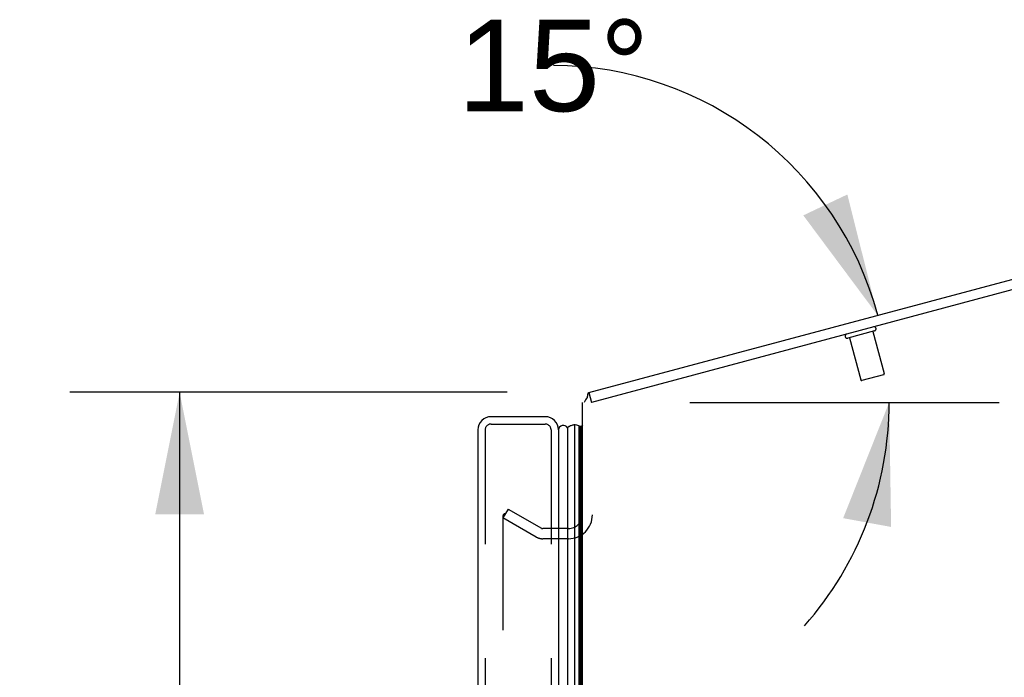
# Model space of a CAD drawing. Header units: inches. Extents: x 0 to 212, y 0 to 138.
# Tile 267 of 270: x 105.74 to 115.82, y 95.4 to 102.14. Entities that reach past the tile are written whole.
import ezdxf

# ---------------------------------------------------------------- set-up
doc = ezdxf.new("R2010")
doc.units = ezdxf.units.IN
doc.header["$LTSCALE"] = 11.6875
doc.header["$MEASUREMENT"] = 0
doc.linetypes.add('HIDDEN', pattern=[0.2, 0.1, -0.1])
doc.layers.get('0').update_dxf_attribs({"linetype": 'CONTINUOUS'})
for name, color, linetype in [('DEFAULT_2', 8, 'HIDDEN'), ('DIMENSIONS', 7, 'CONTINUOUS'), ('LEFTHAND_DOOR_ASSEMBLY', 7, 'CONTINUOUS'), ('RIGHTHAND_DOOR_ASSEMBLY', 7, 'CONTINUOUS')]:
    doc.layers.add(name, color=color, linetype=linetype)
doc.styles.get("Standard").update_dxf_attribs({"font": 'arial.ttf'})
doc.dimstyles.new('DIMSTYLE_1', dxfattribs={"dimtxt": 0.9375, "dimasz": 1.25, "dimexe": 0.09, "dimexo": 0.07, "dimgap": 0.0375, "dimtad": 0, "dimtih": 1, "dimtoh": 1, "dimzin": 4, "dimdsep": 46, "dimtxsty": 'Standard', "dimblk": '_FILLED', "dimblk1": '_FILLED', "dimblk2": '_FILLED', "dimcen": 0.09, "dimadec": 3, "dimazin": 1, "dimtfac": 1, "dimtdec": 3, "dimtofl": 0, "dimtmove": 0, "dimatfit": 3, "dimldrblk": '_FILLED', "dimfxl": 0, "dimtolj": 1, "dimtzin": 4, "dimarcsym": 0})
doc.dimstyles.new('DIMSTYLE_2', dxfattribs={"dimtxt": 0.9375, "dimasz": 1.25, "dimexe": 0.09, "dimexo": 0.07, "dimgap": 0.0375, "dimtad": 0, "dimtih": 1, "dimtoh": 1, "dimdec": 0, "dimzin": 4, "dimdsep": 46, "dimtxsty": 'Standard', "dimblk": '_FILLED', "dimblk1": '_FILLED', "dimblk2": '_FILLED', "dimcen": 0.09, "dimadec": 3, "dimazin": 1, "dimtfac": 1, "dimtdec": 3, "dimtofl": 0, "dimtmove": 0, "dimatfit": 3, "dimldrblk": '_FILLED', "dimfxl": 0, "dimtolj": 1, "dimtzin": 4, "dimarcsym": 0})

# ---------------------------------------------------------------- blocks, each defined once
blk = doc.blocks.new('*D11')
at = {"layer": 'DIMENSIONS', "color": 2, "linetype": 'Continuous'}
blk.add_line((112.603, 98.217), (115.768, 98.217), dxfattribs=at)
for start, end in [(15, 89.802), (-41.5179, 0)]:
    blk.add_arc((111.193, 98.217), 3.45, start, end, dxfattribs=at)
for points in [[(113.764, 100.132), (114.525, 99.11), (114.215, 100.346)], [(114.663, 96.942), (114.643, 98.217), (114.172, 97.032)]]:
    blk.add_solid(points, dxfattribs=at)
at = {"layer": 'DIMENSIONS', "color": 2, "linetype": 'Continuous', "insert": (111.205, 102.136), "char_height": 0.9375, "width": 2.08178, "attachment_point": 2, "line_spacing_factor": 0.9}
blk.add_mtext('15\\fgdt;{\\fgdt;~}', dxfattribs=at)
blk = doc.blocks.new('_FILLED')
at = {"color": 0, "linetype": 'ByBlock'}
blk.add_solid([(0, 0), (-1, 0.2), (-1, -0.2)], dxfattribs=at)
blk = doc.blocks.new('*D12')
at = {"layer": 'DIMENSIONS', "color": 2, "linetype": 'Continuous'}
for p, q in [((110.731, 98.321), (106.254, 98.321)), ((107.379, 98.321), (107.379, 69.258)), ((107.379, 38.321), (107.379, 67.383)), ((110.742, 38.321), (106.254, 38.321))]:
    blk.add_line(p, q, dxfattribs=at)
at = {"layer": 'DIMENSIONS', "color": 2, "linetype": 'Continuous', "xscale": 1.25, "yscale": 1.25, "zscale": 1.25}
for p, rotation in [((107.379, 98.321), 90), ((107.379, 38.321), 270)]:
    blk.add_blockref('_FILLED', p, dxfattribs=dict(at, rotation=rotation))
at = {"layer": 'DIMENSIONS', "color": 2, "linetype": 'Continuous', "insert": (107.379, 68.79), "char_height": 0.9375, "width": 3.27602, "attachment_point": 2, "line_spacing_factor": 0.9}
blk.add_mtext('60.00', dxfattribs=at)

msp = doc.modelspace()

# ---------------------------------------------------------------- linework, layer by layer
at = {"color": 7, "linetype": 'Continuous'}
for q in [(123.421, 101.493), (111.595, 98.217)]:
    msp.add_line((111.568, 98.317), q, dxfattribs=at)
at = {"color": 3, "linetype": 'Continuous'}
for p, q in [((123.385, 101.376), (111.595, 98.217)), ((111.502, 38.425), (111.502, 98.217))]:
    msp.add_line(p, q, dxfattribs=at)
at = {"color": 7, "linetype": 'Continuous'}
msp.add_lwpolyline([(111.55, 98.266), (111.552, 98.268), (111.553, 98.27), (111.554, 98.273), (111.555, 98.276), (111.556, 98.279), (111.556, 98.282), (111.557, 98.285), (111.557, 98.288), (111.558, 98.291), (111.558, 98.294), (111.558, 98.297), (111.559, 98.3), (111.559, 98.303), (111.56, 98.306), (111.56, 98.308), (111.561, 98.31), (111.562, 98.312), (111.563, 98.314), (111.564, 98.315), (111.565, 98.316), (111.567, 98.317), (111.568, 98.317)], dxfattribs=at)
msp.add_arc((111.728, 98.126), 0.226, 141.6881, 156.352, dxfattribs=at)
at = {"layer": 'DEFAULT_2', "color": 8, "linetype": 'HIDDEN'}
for p, q in [((114.493, 98.949), (114.219, 98.875)), ((114.476, 98.944), (114.591, 98.512)), ((114.236, 98.88), (114.352, 98.448)), ((114.584, 98.5), (114.364, 98.441)), ((110.741, 97.125), (110.689, 97.035)), ((110.741, 97.125), (111.082, 96.929)), ((110.689, 97.055), (110.689, 39.586)), ((111.03, 96.839), (110.689, 97.035)), ((111.359, 96.925), (111.097, 96.925)), ((111.359, 96.821), (111.097, 96.821))]:
    msp.add_line(p, q, dxfattribs=at)
for points in [[(110.707, 97.075), (110.705, 97.075), (110.703, 97.075), (110.701, 97.074), (110.699, 97.073), (110.697, 97.072), (110.696, 97.071), (110.694, 97.069), (110.693, 97.068), (110.692, 97.066), (110.691, 97.064), (110.69, 97.062), (110.69, 97.06), (110.689, 97.058), (110.689, 97.055)], [(110.714, 97.073), (110.712, 97.074), (110.711, 97.075), (110.709, 97.075), (110.707, 97.075), (110.707, 97.075)]]:
    msp.add_lwpolyline(points, dxfattribs=at)
for centre, radius, start, end in [((114.487, 98.97), 0.0215, 285, 105), ((114.213, 98.896), 0.0215, 105, 285), ((114.582, 98.51), 0.01, 285, 15), ((114.361, 98.451), 0.01, 195, 285), ((111.359, 97.067), 0.246, 270, 360), ((111.359, 97.067), 0.142, 270, 360), ((111.097, 96.955), 0.03, 240, 270), ((111.097, 96.955), 0.134, 240, 270)]:
    msp.add_arc(centre, radius, start, end, dxfattribs=at)
at = {"layer": 'LEFTHAND_DOOR_ASSEMBLY', "color": 8, "linetype": 'HIDDEN'}
for p, q in [((110.567, 97.996), (111.122, 97.996)), ((110.507, 97.936), (110.507, 38.706)), ((111.182, 97.936), (111.182, 38.706))]:
    msp.add_line(p, q, dxfattribs=at)
at = {"layer": 'LEFTHAND_DOOR_ASSEMBLY', "color": 7, "linetype": 'Continuous'}
for p, q in [((111.471, 97.975), (111.467, 97.977)), ((111.474, 97.974), (111.471, 97.975)), ((111.478, 97.972), (111.474, 97.974)), ((111.481, 97.97), (111.478, 97.972))]:
    msp.add_line(p, q, dxfattribs=at)
msp.add_lwpolyline([(111.424, 97.986), (111.416, 97.986), (111.408, 97.985), (111.401, 97.984), (111.393, 97.982), (111.385, 97.979), (111.378, 97.976), (111.37, 97.972), (111.363, 97.968), (111.356, 97.963), (111.349, 97.958)], dxfattribs=at)
at = {"layer": 'LEFTHAND_DOOR_ASSEMBLY', "color": 8, "linetype": 'HIDDEN'}
for centre, start, end in [((110.567, 97.936), 90, 180), ((111.122, 97.936), 0, 90)]:
    msp.add_arc(centre, 0.06, start, end, dxfattribs=at)
at = {"layer": 'RIGHTHAND_DOOR_ASSEMBLY', "color": 3, "linetype": 'Continuous'}
for p, q in [((111.122, 98.071), (110.567, 98.071)), ((110.432, 97.936), (110.432, 38.706)), ((111.257, 97.936), (111.257, 38.706))]:
    msp.add_line(p, q, dxfattribs=at)
at = {"layer": 'RIGHTHAND_DOOR_ASSEMBLY', "color": 8, "linetype": 'HIDDEN'}
for p, q in [((110.567, 97.996), (111.122, 97.996)), ((110.507, 97.936), (110.507, 38.706)), ((111.182, 97.936), (111.182, 38.706))]:
    msp.add_line(p, q, dxfattribs=at)
at = {"layer": 'RIGHTHAND_DOOR_ASSEMBLY', "color": 7, "linetype": 'Continuous'}
for p, q in [((111.424, 38.655), (111.424, 97.986)), ((111.502, 97.989), (111.49, 97.968)), ((111.349, 97.958), (111.349, 38.684)), ((111.467, 97.977), (111.467, 38.664)), ((111.471, 97.975), (111.467, 97.977)), ((111.474, 97.974), (111.471, 97.975)), ((111.478, 97.972), (111.474, 97.974)), ((111.481, 97.97), (111.478, 97.972)), ((111.481, 97.97), (111.481, 38.671)), ((111.49, 97.968), (111.49, 38.674))]:
    msp.add_line(p, q, dxfattribs=at)
msp.add_lwpolyline([(111.424, 97.986), (111.416, 97.986), (111.408, 97.985), (111.401, 97.984), (111.393, 97.982), (111.385, 97.979), (111.378, 97.976), (111.37, 97.972), (111.363, 97.968), (111.356, 97.963), (111.349, 97.958)], dxfattribs=at)
at = {"layer": 'RIGHTHAND_DOOR_ASSEMBLY', "color": 3, "linetype": 'Continuous'}
for centre, start, end in [((110.567, 97.936), 90, 180), ((111.122, 97.936), 0, 90)]:
    msp.add_arc(centre, 0.135, start, end, dxfattribs=at)
at = {"layer": 'RIGHTHAND_DOOR_ASSEMBLY', "color": 8, "linetype": 'HIDDEN'}
for centre, start, end in [((110.567, 97.936), 90, 180), ((111.122, 97.936), 0, 90)]:
    msp.add_arc(centre, 0.06, start, end, dxfattribs=at)
at = {"layer": 'RIGHTHAND_DOOR_ASSEMBLY', "color": 7, "linetype": 'Continuous'}
for centre, radius, start, end in [((111.435, 97.93), 0.0569, 55.4331, 101.2885), ((111.307, 97.931), 0.05, 32.6718, 174.7383), ((111.478, 97.941), 0.03, 66.2022, 83.588)]:
    msp.add_arc(centre, radius, start, end, dxfattribs=at)
for start_param, end_param in [(-3.140119, -2.674506), (2.795492, 2.881148)]:
    msp.add_ellipse((111.424, 97.721), major_axis=(0, -0.265), ratio=0.632157, start_param=start_param, end_param=end_param, dxfattribs=at)

# ---------------------------------------------------------------- dimensions: what is measured, and where the dimension line sits
at = {"layer": 'DIMENSIONS', "color": 2, "linetype": 'Continuous'}
dim = msp.add_angular_dim_2l(base=(114.6132449, 98.6671238), line1=((112.4982206, 98.2168005), (112.5327212, 98.2168005)), line2=((114.4242629, 99.0826952), (114.4575879, 99.0916246)), dimstyle='DIMSTYLE_2', dxfattribs=at)
dim.commit()
dim.dimension.update_dxf_attribs({"geometry": '*D11', "text_midpoint": (111.2046205, 101.6668407), "dimtype": 162})
dim = msp.add_linear_dim(base=(107.379, 98.321), p1=(110.812, 38.321), p2=(110.801, 98.321), angle=90, dimstyle='DIMSTYLE_1', dxfattribs=at)
dim.commit()
dim.dimension.update_dxf_attribs({"geometry": '*D12', "text_midpoint": (107.372, 68.316), "dimtype": 160})

doc.saveas('drawing.dxf')
